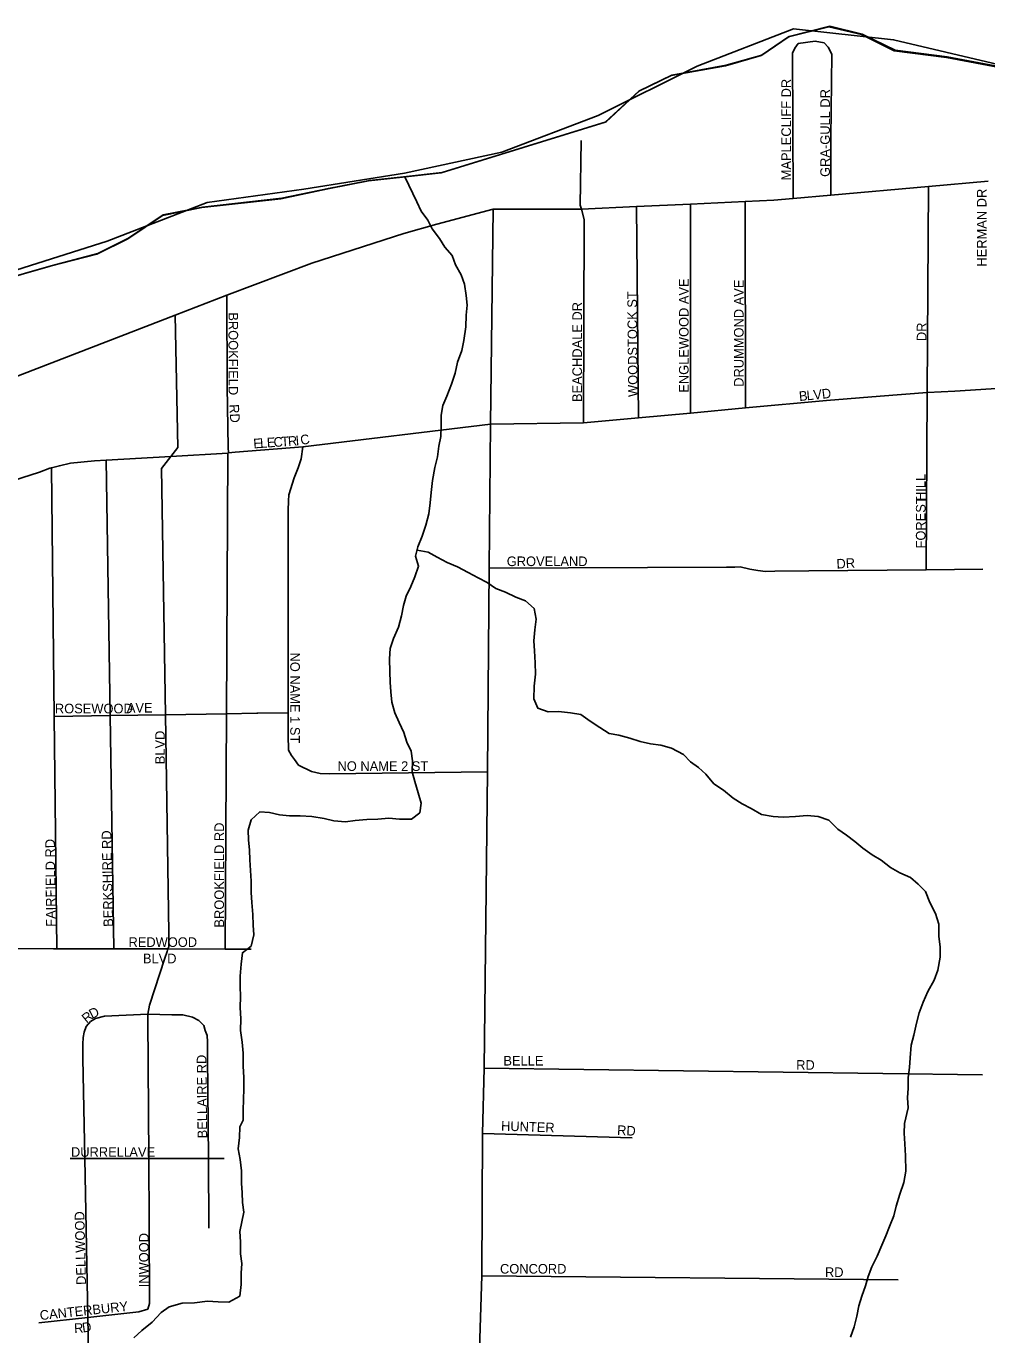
# Model space of a CAD drawing. Extents: x 1857828 to 2277390, y 930619 to 1324581.
# Drawn here: x 2098015 to 2103010, y 1274359 to 1281163 of the extents above; entities that cross this region are included whole.
import ezdxf

# ---------------------------------------------------------------- set-up
doc = ezdxf.new("R2010")
doc.units = 0
for name, color, linetype in [('GM_X_City_Street', 7, 'Continuous'), ('GM_X_City_Street_Text', 7, 'Continuous'), ('GM_X_Corporation', 7, 'Continuous'), ('GM_X_County', 7, 'Continuous'), ('GM_X_Major_Lake', 7, 'Continuous'), ('GM_X_Minor_River', 7, 'Continuous'), ('GM_X_State_Route', 7, 'Continuous'), ('GM_X_US_Route', 7, 'Continuous')]:
    doc.layers.add(name, color=color, linetype=linetype)

msp = doc.modelspace()

# ---------------------------------------------------------------- linework, layer by layer
at = {"layer": 'GM_X_City_Street'}
for points in [[(2102003.3, 1280267.3), (2101999.4, 1281022.1), (2102011.5, 1281048.2), (2102029.6, 1281072.2), (2102117.9, 1281084.2)], [(2102199.7, 1280284.6), (2102199.7, 1280580.9), (2102204.2, 1281017.9), (2102186.1, 1281054), (2102164.1, 1281076.1), (2102117.9, 1281084.2)], [(2100912.4, 1279100.6), (2100916.5, 1280157.3), (2100902, 1280211.2), (2100896.5, 1280231.5), (2100900.9, 1280568.3)], [(2102695, 1278336.5), (2102700.7, 1279258.8), (2102707.3, 1280329.3)], [(2101199.3, 1279126.8), (2101188.9, 1280224.7)], [(2101468.8, 1279151.4), (2101469.1, 1280238)], [(2101754.7, 1279177.6), (2101754.3, 1280251.4)], [(2099058, 1279764.5), (2099059.7, 1279289.8), (2099065.2, 1278972.7), (2099067.4, 1278944.6), (2099101.9, 1278947.4)], [(2098647.9, 1274492.4), (2098656, 1274522.5), (2098654.4, 1274939.5), (2098652.3, 1275275.9), (2098647.6, 1276006), (2098647.6, 1276026), (2098655.7, 1276072.1), (2098736.3, 1276316.6), (2098748.4, 1276352.7), (2098752.6, 1276365.2), (2098756.4, 1276376.7), (2098756.5, 1276448.9), (2098738.9, 1277583), (2098719, 1278862.6), (2098767.1, 1278925.4), (2098803.4, 1278972.8), (2098790.2, 1279660.7)], [(2099101.9, 1278947.4), (2099454.3, 1278976.3), (2100429.3, 1279093), (2100912.4, 1279100.6), (2101199.3, 1279126.8), (2101468.8, 1279151.4), (2101754.7, 1279177.6), (2102177, 1279216.2), (2102456.3, 1279239.6), (2102700.7, 1279258.8), (2102701.3, 1279258.8), (2102844, 1279265.5), (2103275.9, 1279293.6)], [(2099431.9, 1277320.2), (2099409.9, 1277350.3), (2099394.7, 1277370.8), (2099379.8, 1277398.5), (2099377.9, 1277476.6), (2099377.8, 1277592.9), (2099377.1, 1278555.2), (2099377.2, 1278645.4), (2099379.3, 1278695.5), (2099381.3, 1278725.6), (2099409.5, 1278813.7), (2099429.6, 1278865.8), (2099445.7, 1278913.9), (2099454.3, 1278976.3)], [(2094660.3, 1277640.1), (2095217.3, 1277837.6), (2095223.7, 1277839.9), (2096621.9, 1278330.6), (2097252.3, 1278559.7), (2097550.4, 1278668.1), (2097604.2, 1278686.1), (2097832.1, 1278762.2), (2097901.4, 1278785.3), (2098085, 1278844.8), (2098137.5, 1278864.1), (2098146.5, 1278866.5), (2098187.9, 1278877.4), (2098246.3, 1278890.6), (2098371, 1278902.9), (2098431.7, 1278906.3), (2098767.1, 1278925.4), (2099064.6, 1278942.3)], [(2098471.4, 1276365.8), (2098452.4, 1277578.6), (2098431.7, 1278906.3)], [(2099049.5, 1276364.5), (2099056.6, 1277588), (2099064.6, 1278942.3)], [(2098174.3, 1276366.5), (2098160.9, 1277574.1), (2098146.5, 1278866.5)], [(2100423.3, 1278344), (2101657.2, 1278350.3), (2101699.4, 1278350.2), (2101727.5, 1278352.2), (2101777.6, 1278340.1), (2101819.8, 1278332), (2101859.9, 1278328), (2101908.1, 1278329.9), (2102084.8, 1278331.8), (2102695, 1278336.5), (2102990.1, 1278338.8)], [(2098160.9, 1277574.1), (2098452.4, 1277578.6), (2098738.9, 1277583), (2099056.6, 1277588), (2099214.5, 1277590.4)], [(2099214.5, 1277590.4), (2099219.1, 1277590.5), (2099377.8, 1277592.9)], [(2099431.9, 1277320.2), (2099498.1, 1277288.1), (2099544.3, 1277278), (2099592.5, 1277276), (2100414.2, 1277285.1)], [(2097421.5, 1276368.1), (2097586.1, 1276367.8), (2097823, 1276367.3), (2098157.5, 1276366.5)], [(2098157.5, 1276366.5), (2098161.5, 1276366.5), (2098174.3, 1276366.5), (2098471.4, 1276365.8), (2098752.6, 1276365.2), (2099049.5, 1276364.5), (2099186, 1276364.2)], [(2098338.6, 1274272.3), (2098335.3, 1274448.9), (2098319.9, 1275275.9), (2098310.1, 1275797.8), (2098310.2, 1275870), (2098312.3, 1275904.1), (2098316.3, 1275932.2), (2098326.4, 1275962.2), (2098350.5, 1275988.3), (2098376.6, 1276004.3), (2098422.8, 1276016.2), (2098647.6, 1276026)], [(2098965.6, 1274913.1), (2098962.7, 1275275.8), (2098958.5, 1275807.2), (2098958.6, 1275881.4), (2098956.6, 1275915.4), (2098946.1, 1275940.7), (2098938.6, 1275967.6), (2098912.6, 1275993.7), (2098880.4, 1276009.8), (2098830.3, 1276021.8), (2098772.1, 1276021.9), (2098647.6, 1276026)], [(2100396.2, 1275745), (2102987.1, 1275710.6)], [(2100387.2, 1275405.1), (2101166.1, 1275383.8)], [(2098243.8, 1275275.9), (2098319.9, 1275275.9), (2098652.3, 1275275.9), (2098962.7, 1275275.8), (2099045.1, 1275275.8)], [(2100384.2, 1274665.1), (2102548.4, 1274644.6)], [(2098081.8, 1274420.9), (2098335.3, 1274448.9), (2098601.7, 1274478.5), (2098647.9, 1274492.4)]]:
    msp.add_lwpolyline(points, dxfattribs=at)
at = {"layer": 'GM_X_Corporation'}
msp.add_lwpolyline([(2094819.6, 1278670.7), (2095325.5, 1278853.4), (2095843.6, 1279026.1), (2096369.6, 1279186.8), (2096891.7, 1279385.6), (2097411.7, 1279618.6), (2097927.8, 1279883.7), (2098435.8, 1280044.3), (2098955.8, 1280245.1), (2099459.8, 1280315.4), (2099981.8, 1280397.6), (2100487.7, 1280508.1), (2100989.7, 1280698.8), (2101503.8, 1280953.9), (2102005.7, 1281148.7), (2102525.7, 1281092.4), (2103069.8, 1280963.7)], dxfattribs=at)
at = {"layer": 'GM_X_County'}
msp.add_lwpolyline([(2097849.3, 1279831.2), (2098140.2, 1279914.8), (2098383.1, 1279978.2), (2098543.4, 1280057.2), (2098723.7, 1280178.6), (2098928.4, 1280219.6), (2099340.1, 1280265.7), (2099583, 1280316.9), (2099795.8, 1280358.1), (2099972.5, 1280376.9), (2100173.3, 1280399.9), (2101026, 1280662.8), (2101200, 1280824.3), (2101368.4, 1280905.4), (2101651.5, 1280956.9), (2101836.1, 1281009.9), (2101978.3, 1281107), (2102189, 1281160.1), (2102358, 1281118.7), (2102529.2, 1281035), (2102800.6, 1281000.1), (2103104.2, 1280943.2)], dxfattribs=at)
at = {"layer": 'GM_X_Major_Lake'}
msp.add_lwpolyline([(2097853.5, 1279833.7), (2098144.4, 1279917.4), (2098387.2, 1279980.7), (2098547.6, 1280059.8), (2098727.9, 1280181.1), (2098932.6, 1280222.2), (2099344.3, 1280268.2), (2099587.2, 1280319.5), (2099800, 1280360.6), (2099976.7, 1280379.5), (2100177.5, 1280402.5), (2101030.2, 1280665.4), (2101204.2, 1280826.9), (2101372.6, 1280908), (2101655.7, 1280959.4), (2101840.3, 1281012.5), (2101982.5, 1281109.5), (2102193.2, 1281162.7), (2102362.2, 1281121.2), (2102533.4, 1281037.6), (2102804.8, 1281002.6), (2103108.4, 1280945.7)], dxfattribs=at)
msp.add_lwpolyline([(2097853.5, 1279833.7), (2098144.4, 1279917.4), (2098387.2, 1279980.7), (2098547.6, 1280059.8), (2098727.9, 1280181.1), (2098932.6, 1280222.2), (2099344.3, 1280268.2), (2099587.2, 1280319.5), (2099800, 1280360.6), (2099976.7, 1280379.5), (2100177.5, 1280402.5), (2101030.2, 1280665.4), (2101204.2, 1280826.9), (2101372.6, 1280908), (2101655.7, 1280959.4), (2101840.3, 1281012.5), (2101982.5, 1281109.5), (2102193.2, 1281162.7), (2102362.2, 1281121.2), (2102533.4, 1281037.6), (2102804.8, 1281002.6), (2103108.4, 1280945.7)], dxfattribs=at)
at = {"layer": 'GM_X_Minor_River'}
for points in [[(2100163.7, 1280058.4), (2100127, 1280108.2), (2100104.3, 1280154.2), (2100069.6, 1280200.1), (2100046.9, 1280250.1), (2099983.4, 1280380.2)], [(2099126.2, 1275440.2), (2099143.7, 1275474.8), (2099143.1, 1275529.1), (2099144.5, 1275581.4), (2099147.8, 1275639.7), (2099147.1, 1275696), (2099144.4, 1275756.2), (2099143.6, 1275822.5), (2099138.9, 1275880.8), (2099130.1, 1275941), (2099131.4, 1276001.3), (2099128.7, 1276061.5), (2099130, 1276117.8), (2099127.4, 1276170.1), (2099128.7, 1276224.3), (2099134, 1276286.7), (2099139.3, 1276345), (2099185.1, 1276379.7), (2099198.5, 1276438.1), (2099195.9, 1276488.3), (2099193.2, 1276544.6), (2099188.4, 1276606.8), (2099185.8, 1276659.1), (2099185.1, 1276717.3), (2099182.4, 1276773.6), (2099177.7, 1276827.8), (2099177.1, 1276878), (2099170.5, 1276932.2), (2099169.9, 1276982.5), (2099185.3, 1277036.9), (2099231, 1277077.6), (2099281.3, 1277074.1), (2099331.7, 1277062.6), (2099384, 1277057.2), (2099440.2, 1277057.8), (2099500.5, 1277054.5), (2099565, 1277043.1), (2099615.3, 1277031.6), (2099675.7, 1277026.3), (2099725.8, 1277032.9), (2099786.1, 1277037.6), (2099844.3, 1277040.2), (2099900.5, 1277044.8), (2099956.8, 1277039.4), (2100019.1, 1277040.1), (2100062.9, 1277072.8), (2100068.3, 1277123.1), (2100053.6, 1277177.2), (2100036.9, 1277235.3), (2100022.2, 1277285.4), (2100023.5, 1277343.7), (2100016.9, 1277393.8), (2099994.2, 1277439.8), (2099979.6, 1277489.9), (2099954.8, 1277541.9), (2099932.1, 1277591.9), (2099917.4, 1277648), (2099910.7, 1277702.1), (2099908.1, 1277752.4), (2099905.4, 1277806.6), (2099904.6, 1277872.9), (2099908, 1277927.2), (2099925.5, 1277979.7), (2099950.9, 1278038.2), (2099966.2, 1278096.7), (2099977.7, 1278151.1), (2099991.1, 1278199.5), (2100014.6, 1278250), (2100036.1, 1278300.4), (2100055.6, 1278354.9), (2100038.9, 1278407), (2100052.4, 1278455.4), (2100073.8, 1278511.9), (2100093.2, 1278568.4), (2100108.6, 1278626.8), (2100115.9, 1278685.2), (2100121.3, 1278737.5), (2100128.6, 1278799.9), (2100139.8, 1278868.4), (2100153.2, 1278922.8), (2100160.6, 1278979.1), (2100172.1, 1279029.5), (2100173.4, 1279083.8), (2100172.7, 1279140), (2100182.2, 1279190.4), (2100201.7, 1279238.8), (2100227.1, 1279301.4), (2100246.5, 1279357.9), (2100257.8, 1279416.3), (2100281.2, 1279476.9), (2100290.6, 1279529.2), (2100301.9, 1279599.7), (2100303.1, 1279660), (2100308.5, 1279712.3), (2100303.9, 1279762.5), (2100295.2, 1279820.7), (2100276.5, 1279870.7), (2100247.7, 1279922.7), (2100231.1, 1279970.7), (2100192.4, 1280014.5), (2100163.7, 1280058.4)], [(2100047.8, 1278439), (2100104.9, 1278427.8), (2100151.5, 1278402.2), (2100204, 1278374.7), (2100258.6, 1278351.1), (2100313.2, 1278321.6), (2100365.7, 1278294.1), (2100412.2, 1278270.5), (2100456.8, 1278238.8), (2100507.3, 1278219.3), (2100561.8, 1278193.7), (2100612.3, 1278174.2), (2100657, 1278134.5), (2100667.7, 1278080.4), (2100660.3, 1278024), (2100655, 1277967.7), (2100657.6, 1277915.4), (2100662.4, 1277853.2), (2100663.1, 1277792.9), (2100655.8, 1277730.5), (2100654.6, 1277666.2), (2100675.3, 1277616.2), (2100729.7, 1277598.7), (2100784, 1277599.3), (2100846.3, 1277592), (2100898.7, 1277584.5), (2100947.3, 1277548.9), (2100997.9, 1277517.3), (2101046.5, 1277485.6), (2101096.9, 1277476.2), (2101153.3, 1277460.7), (2101207.8, 1277443.2), (2101262.2, 1277431.8), (2101314.5, 1277424.3), (2101371, 1277408.9), (2101433.6, 1277375.4), (2101470.3, 1277337.6), (2101510.8, 1277307.9), (2101549.4, 1277274.2), (2101590.2, 1277224.4), (2101640.8, 1277190.8), (2101691.5, 1277149.1), (2101738.1, 1277119.5), (2101784.6, 1277095.9), (2101839.2, 1277064.4), (2101899.6, 1277053), (2101951.9, 1277049.5), (2102016.2, 1277054.3), (2102076.4, 1277058.9), (2102132.7, 1277053.6), (2102189.2, 1277034.1), (2102236, 1276988.4), (2102280.6, 1276956.7), (2102323.2, 1276923), (2102365.8, 1276889.3), (2102414.4, 1276853.7), (2102461, 1276826.1), (2102509.6, 1276788.4), (2102558.2, 1276760.8), (2102612.7, 1276737.3), (2102653.3, 1276701.6), (2102692, 1276663.8), (2102714.7, 1276605.8), (2102743.6, 1276549.8), (2102760.3, 1276493.8), (2102761.1, 1276429.4), (2102767.8, 1276375.3), (2102768.4, 1276323), (2102755.1, 1276254.5), (2102735.7, 1276202.1), (2102704.2, 1276143.4), (2102678.8, 1276088.9), (2102659.3, 1276032.4), (2102643.9, 1275980), (2102630.6, 1275917.5), (2102617.1, 1275865.1), (2102611.9, 1275798.7), (2102608.5, 1275748.4), (2102601.1, 1275696.1), (2102601.7, 1275641.8), (2102598.3, 1275591.6), (2102601, 1275539.3), (2102582, 1275457.5)], [(2099126.3, 1275440.8), (2099124.7, 1275384.2), (2099117.4, 1275325.8), (2099128.1, 1275269.7), (2099134.9, 1275211.5), (2099135.6, 1275147.2), (2099138.2, 1275096.9), (2099140.8, 1275046.7), (2099147.5, 1274996.6), (2099136, 1274946.2), (2099126.6, 1274895.8), (2099129.2, 1274841.6), (2099130, 1274779.3), (2099136.6, 1274729.1), (2099133.2, 1274678.9), (2099133.9, 1274620.6), (2099126.6, 1274560.2), (2099068.7, 1274529.4), (2099014.4, 1274530.8), (2098958.1, 1274534.2), (2098889.9, 1274525.4), (2098825.6, 1274522.7), (2098759.6, 1274503.9), (2098717.7, 1274475.3), (2098670.1, 1274424.5), (2098616.4, 1274381.7), (2098574.6, 1274343.1)], [(2102582, 1275457.5), (2102580.4, 1275406.5), (2102583.1, 1275352.2), (2102587.9, 1275290), (2102588.8, 1275209.6), (2102579.5, 1275151.2), (2102558.1, 1275090.7), (2102538.8, 1275028.2), (2102527.3, 1274977.8), (2102503.9, 1274921.3), (2102484.4, 1274872.8), (2102464.9, 1274824.4), (2102439.4, 1274767.8), (2102411.9, 1274713.2), (2102392.5, 1274662.8), (2102379, 1274614.4), (2102359.5, 1274559.9), (2102344.1, 1274509.5), (2102334.7, 1274455.1), (2102321.3, 1274400.7), (2102301.8, 1274346.2)]]:
    msp.add_lwpolyline(points, dxfattribs=at)
at = {"layer": 'GM_X_State_Route'}
msp.add_lwpolyline([(2100370, 1274096.8), (2100371.6, 1274286.1), (2100384.2, 1274665.1), (2100387.2, 1275405.1), (2100396.2, 1275745), (2100414.2, 1277285.1), (2100423.3, 1278344), (2100429.3, 1279093), (2100444.3, 1280212)], dxfattribs=at)
at = {"layer": 'GM_X_US_Route'}
msp.add_lwpolyline([(2092671.9, 1277266.1), (2093043.1, 1277398.3), (2093949.6, 1277756), (2094550.8, 1277993.2), (2094657.6, 1278035.3), (2095225.5, 1278259.4), (2097243.5, 1279055.7), (2097608.2, 1279199.6), (2097996.5, 1279352.8), (2098790.2, 1279660.7), (2099058, 1279764.5), (2099500.5, 1279930.5), (2099979.3, 1280085.3), (2100150.3, 1280133.3), (2100444.3, 1280212), (2100902, 1280211.2), (2101188.9, 1280224.7), (2101469.1, 1280238), (2101754.3, 1280251.4), (2101902.6, 1280258.4), (2102003.3, 1280267.3), (2102199.7, 1280284.6), (2102707.3, 1280329.3), (2103016.7, 1280356.5)], dxfattribs=at)

# ---------------------------------------------------------------- texts
at = {"layer": 'GM_X_City_Street_Text'}
for s, rotation, p in [('MAPLECLIFF DR', 90, (2101992, 1280361.4)), ('GRA-GULL DR', 90, (2102194.4, 1280379)), ('HERMAN DR', 90, (2103008.6, 1279912.6)), ('ENGLEWOOD AVE', 90, (2101459.6, 1279257)), ('DRUMMOND AVE', 90, (2101745.6, 1279287.8)), ('BEACHDALE DR', 90, (2100905.2, 1279208.6)), ('WOODSTOCK ST', 90.53025, (2101195.6, 1279235)), ('BROOKFIELD', 270, (2099067.3, 1279675)), ('DR', 90, (2102696, 1279525.4)), ('B', 5.49558, (2102035.8, 1279213.6)), ('L', 5.47141, (2102075.2, 1279217.4)), ('V', 5.46479, (2102110.3, 1279220.7)), ('D', 7.18004, (2102155.6, 1279225.1)), ('RD', 273.01159, (2099071.6, 1279195.9)), ('C', 10.2272, (2099445.4, 1278985)), ('E', 3.99218, (2099198, 1278967.2)), ('L', 3.93767, (2099233.1, 1278969.6)), ('E', 3.9932, (2099268.3, 1278972.1)), ('C', 3.98528, (2099303.4, 1278974.5)), ('T', 3.98055, (2099342.9, 1278977.3)), ('R', 3.98528, (2099378, 1278979.7)), ('I', 4.7123, (2099418.2, 1278982.5)), ('HILL', 90, (2102691.6, 1278693.8)), ('FOREST', 90, (2102691.6, 1278447.4)), ('GROVELAND', 0.00001, (2100514.2, 1278355.6)), ('DR', 3.01158, (2102229.7, 1278342.4)), ('NO NAME 1 ST', 270, (2099388.4, 1277906.2)), ('ROSEWOOD', 0.00001, (2098164.7, 1277590)), ('AVE', 0.00001, (2098538.6, 1277594.4)), ('BLVD', 90, (2098736.1, 1277325.4)), ('NO NAME 2 ST', 0.00001, (2099634.2, 1277290.8)), ('BROOKFIELD RD', 90, (2099044, 1276476.2)), ('FAIRFIELD RD', 90.60922, (2098169.1, 1276480.5)), ('BERKSHIRE RD', 91.14516, (2098467.6, 1276480.5)), ('REDWOOD', 0.00001, (2098547.4, 1276375.6)), ('BLVD', 0.00001, (2098622.3, 1276290.5)), ('D', 27.64044, (2098358.2, 1276000.3)), ('R', 38.9101, (2098329.5, 1275976.8)), ('BELLAIRE RD', 90.63628, (2098956.7, 1275380.6)), ('BELLE', 0.00001, (2100496.6, 1275759)), ('RD', 0.00001, (2102019, 1275737)), ('HUNTER', 357.95585, (2100483.8, 1275420.8)), ('RD', 356.82219, (2101086.8, 1275398.8)), ('DURRELL', 0.00001, (2098248.2, 1275284.4)), ('AVE', 0.00001, (2098551.8, 1275284.5)), ('DELLWOOD', 91.44939, (2098326.8, 1274619.2)), ('INWOOD', 90, (2098652.4, 1274606.2)), ('CONCORD', 0.00001, (2100479, 1274677.2)), ('RD', 0.00001, (2102168.6, 1274659.6)), ('CANTERBURY', 6.07363, (2098088.8, 1274435.2)), ('R', 3.4506, (2098265.9, 1274367.9)), ('D', 8.12638, (2098309.8, 1274370.7))]:
    msp.add_text(s, height=50, rotation=rotation, dxfattribs=at).set_placement(p)

doc.saveas('drawing.dxf')
